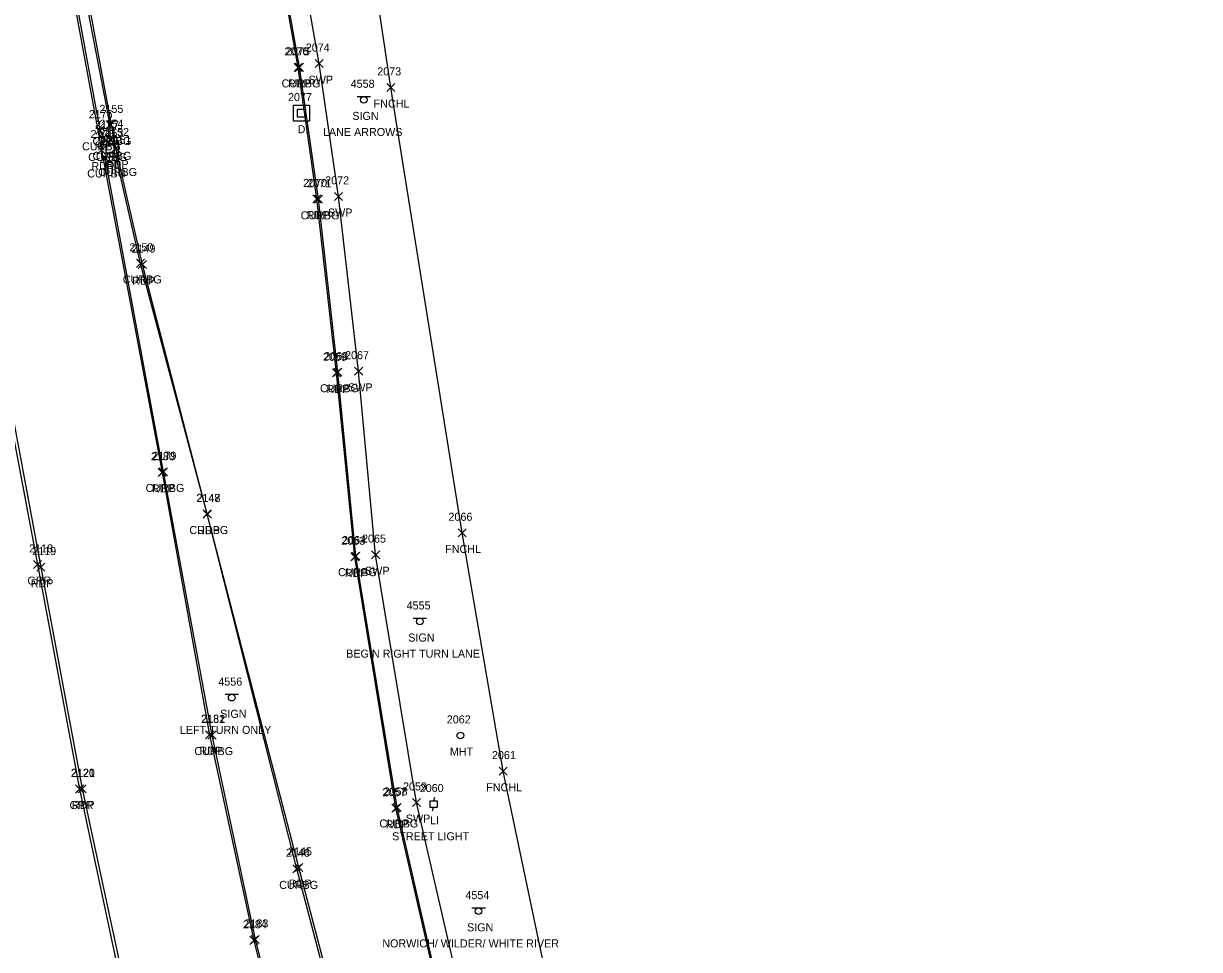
# Model space of a CAD drawing. Extents: x 1690689 to 1696275, y 438760 to 444007.
# Drawn here: x 1691436.8 to 1691729.4, y 439854.7 to 440085.2 of the extents above; entities that cross this region are included whole.
import ezdxf

# ---------------------------------------------------------------- set-up
doc = ezdxf.new("R2010")
doc.units = 0
for name, color, linetype in [('D_A', 7, 'Continuous'), ('D_I', 7, 'Continuous'), ('DS', 7, 'Continuous'), ('L_A', 7, 'Continuous'), ('L_I', 7, 'Continuous'), ('L_TIC', 7, 'Continuous'), ('LFNC', 7, 'Continuous'), ('P_A', 7, 'Continuous'), ('P_I', 7, 'Continuous'), ('P_TIC', 7, 'Continuous'), ('PET', 7, 'Continuous'), ('R_A', 7, 'Continuous'), ('R_I', 7, 'Continuous'), ('R_TIC', 7, 'Continuous'), ('RC', 7, 'Continuous'), ('RGR', 7, 'Continuous'), ('RSW', 7, 'Continuous'), ('S_A', 7, 'Continuous'), ('S_C', 7, 'Continuous'), ('S_I', 7, 'Continuous'), ('SSGN', 7, 'Continuous'), ('U_A', 7, 'Continuous'), ('U_C', 7, 'Continuous'), ('U_I', 7, 'Continuous'), ('ULP', 7, 'Continuous'), ('UTMH', 7, 'Continuous')]:
    doc.layers.add(name, color=color, linetype=linetype)

msp = doc.modelspace()

# ---------------------------------------------------------------- linework, layer by layer
at = {"layer": 'DS'}
for p, q in [((1691503.96, 440064.86), (1691507.96, 440064.86)), ((1691503.96, 440060.86), (1691503.96, 440064.86)), ((1691507.96, 440064.86), (1691507.96, 440060.86)), ((1691504.96, 440061.86), (1691504.96, 440063.86)), ((1691504.96, 440063.86), (1691506.96, 440063.86)), ((1691506.96, 440061.86), (1691504.96, 440061.86)), ((1691505.96, 440062.86), (1691505.96, 440062.86)), ((1691505.96, 440062.86), (1691505.96, 440062.86)), ((1691506.96, 440063.86), (1691506.96, 440061.86)), ((1691507.96, 440060.86), (1691503.96, 440060.86)), ((1691456.4, 440055.94), (1691460.4, 440055.94)), ((1691456.4, 440051.94), (1691456.4, 440055.94)), ((1691460.4, 440055.94), (1691460.4, 440051.94)), ((1691457.4, 440052.94), (1691457.4, 440054.94)), ((1691457.4, 440054.94), (1691459.4, 440054.94)), ((1691459.4, 440052.94), (1691457.4, 440052.94)), ((1691458.41, 440053.94), (1691458.41, 440053.94)), ((1691458.41, 440053.94), (1691458.41, 440053.94)), ((1691459.4, 440054.94), (1691459.4, 440052.94)), ((1691460.4, 440051.94), (1691456.4, 440051.94))]:
    msp.add_line(p, q, dxfattribs=at)
at = {"layer": 'L_TIC'}
for points in [[(1691527.18, 440068.26), (1691529.18, 440070.26)], [(1691529.18, 440068.26), (1691527.18, 440070.26)], [(1691545, 439957.42), (1691547, 439959.42)], [(1691547, 439957.42), (1691545, 439959.42)], [(1691555.2, 439898.11), (1691557.2, 439900.11)], [(1691557.2, 439898.11), (1691555.2, 439900.11)]]:
    msp.add_lwpolyline(points, dxfattribs=at)
at = {"layer": 'LFNC'}
msp.add_lwpolyline([(1691807.26, 439412.53), (1691787.48, 439430.41), (1691771.88, 439447.07), (1691690.47, 439555.17), (1691645.43, 439634.56), (1691611.1, 439707.77), (1691582.01, 439789.5), (1691566.71, 439848.94), (1691556.2, 439899.11), (1691546, 439958.42), (1691528.18, 440069.26), (1691515.01, 440157.78), (1691504.49, 440231.44), (1691500.26, 440300.18), (1691503.51, 440349.74)], dxfattribs=at)
at = {"layer": 'P_TIC'}
for points in [[(1691504.13, 440073.25), (1691506.13, 440075.25)], [(1691506.13, 440073.25), (1691504.13, 440075.25)], [(1691455.19, 440052.68), (1691457.19, 440054.68)], [(1691457.19, 440052.68), (1691455.19, 440054.68)], [(1691458.8, 440053.17), (1691460.8, 440055.17)], [(1691460.8, 440053.17), (1691458.8, 440055.17)], [(1691508.81, 440040.51), (1691510.81, 440042.51)], [(1691510.81, 440040.51), (1691508.81, 440042.51)], [(1691465.38, 440024.17), (1691467.38, 440026.17)], [(1691467.38, 440024.17), (1691465.38, 440026.17)], [(1691513.72, 439997.23), (1691515.72, 439999.23)], [(1691515.72, 439997.23), (1691513.72, 439999.23)], [(1691470.28, 439972.47), (1691472.28, 439974.47)], [(1691472.28, 439972.47), (1691470.28, 439974.47)], [(1691481.55, 439962.08), (1691483.55, 439964.08)], [(1691483.55, 439962.08), (1691481.55, 439964.08)], [(1691518.24, 439951.46), (1691520.24, 439953.46)], [(1691520.24, 439951.46), (1691518.24, 439953.46)], [(1691440.11, 439948.89), (1691442.11, 439950.89)], [(1691442.11, 439948.89), (1691440.11, 439950.89)], [(1691482.13, 439907.18), (1691484.13, 439909.18)], [(1691484.13, 439907.18), (1691482.13, 439909.18)], [(1691450.37, 439893.72), (1691452.37, 439895.72)], [(1691452.37, 439893.72), (1691450.37, 439895.72)], [(1691528.44, 439888.89), (1691530.44, 439890.89)], [(1691530.44, 439888.89), (1691528.44, 439890.89)], [(1691504.35, 439874.13), (1691506.35, 439876.13)], [(1691506.35, 439874.13), (1691504.35, 439876.13)], [(1691493.09, 439856.01), (1691495.09, 439858.01)], [(1691495.09, 439856.01), (1691493.09, 439858.01)]]:
    msp.add_lwpolyline(points, dxfattribs=at)
at = {"layer": 'PET'}
for points in [[(1691740.86, 439438.42), (1691718.35, 439466.84), (1691694.57, 439500.54), (1691675.33, 439530.25), (1691660.2, 439555.16), (1691635.67, 439598.99), (1691612.01, 439645.5), (1691603.32, 439664.85), (1691590.17, 439694.4), (1691572.17, 439740.64), (1691559.21, 439778.61), (1691539.62, 439845.89), (1691529.44, 439889.89), (1691519.24, 439952.46), (1691514.72, 439998.23), (1691509.81, 440041.51), (1691505.13, 440074.25), (1691498.69, 440110.55), (1691490.49, 440154.58), (1691477, 440226.52), (1691464.62, 440293.86), (1691463.24, 440308.16), (1691465.2, 440320.4), (1691467.78, 440327.44)], [(1691524.14, 439803.51), (1691505.35, 439875.13), (1691482.55, 439963.08), (1691466.38, 440025.17), (1691459.8, 440054.17), (1691452.22, 440095.05), (1691440.7, 440158.97), (1691412.63, 440311.4), (1691411.88, 440312.78), (1691410.59, 440313.02), (1691409.41, 440312.1), (1691409.25, 440309.98), (1691430.47, 440194.09), (1691444.44, 440117.42), (1691456.19, 440053.68), (1691471.28, 439973.47), (1691483.13, 439908.18), (1691494.09, 439857.01), (1691500.53, 439831.34)], [(1691377.54, 440285.07), (1691383.03, 440263.99), (1691389.71, 440226.83), (1691397.52, 440183.99), (1691405.42, 440141.12), (1691420.18, 440061.02), (1691427.31, 440023.49), (1691441.11, 439949.89), (1691451.37, 439894.72), (1691461.75, 439846.42), (1691469.53, 439815.36), (1691477.9, 439786.08), (1691489.83, 439749.54), (1691508.6, 439697.41), (1691528.81, 439647.65), (1691555.7, 439590.13)]]:
    msp.add_lwpolyline(points, dxfattribs=at)
at = {"layer": 'R_TIC'}
for points in [[(1691509.39, 440074.19), (1691511.39, 440076.19)], [(1691511.39, 440074.19), (1691509.39, 440076.19)], [(1691504.45, 440073.27), (1691506.45, 440075.27)], [(1691506.45, 440073.27), (1691504.45, 440075.27)], [(1691454.79, 440057.61), (1691456.79, 440059.61)], [(1691456.79, 440057.61), (1691454.79, 440059.61)], [(1691457.4, 440058.93), (1691459.4, 440060.93)], [(1691459.4, 440058.93), (1691457.4, 440060.93)], [(1691456.31, 440054.96), (1691458.31, 440056.96)], [(1691458.31, 440054.96), (1691456.31, 440056.96)], [(1691457.4, 440055.24), (1691459.4, 440057.24)], [(1691459.4, 440055.24), (1691457.4, 440057.24)], [(1691456.08, 440050.86), (1691458.08, 440052.86)], [(1691458.08, 440050.86), (1691456.08, 440052.86)], [(1691458.81, 440051.22), (1691460.81, 440053.22)], [(1691460.81, 440051.22), (1691458.81, 440053.22)], [(1691509.19, 440040.43), (1691511.19, 440042.43)], [(1691511.19, 440040.43), (1691509.19, 440042.43)], [(1691514.22, 440041.14), (1691516.22, 440043.14)], [(1691516.22, 440041.14), (1691514.22, 440043.14)], [(1691464.94, 440024.49), (1691466.94, 440026.49)], [(1691466.94, 440024.49), (1691464.94, 440026.49)], [(1691514.02, 439997.4), (1691516.02, 439999.4)], [(1691516.02, 439997.4), (1691514.02, 439999.4)], [(1691519.21, 439997.63), (1691521.21, 439999.63)], [(1691521.21, 439997.63), (1691519.21, 439999.63)], [(1691470.6, 439972.59), (1691472.6, 439974.59)], [(1691472.6, 439972.59), (1691470.6, 439974.59)], [(1691481.51, 439962.12), (1691483.51, 439964.12)], [(1691483.51, 439962.12), (1691481.51, 439964.12)], [(1691518.48, 439951.64), (1691520.48, 439953.64)], [(1691520.48, 439951.64), (1691518.48, 439953.64)], [(1691523.44, 439951.98), (1691525.44, 439953.98)], [(1691525.44, 439951.98), (1691523.44, 439953.98)], [(1691439.31, 439949.53), (1691441.31, 439951.53)], [(1691441.31, 439949.53), (1691439.31, 439951.53)], [(1691482.71, 439907.11), (1691484.71, 439909.11)], [(1691484.71, 439907.11), (1691482.71, 439909.11)], [(1691449.78, 439893.67), (1691451.78, 439895.67)], [(1691451.78, 439893.67), (1691449.78, 439895.67)], [(1691533.58, 439890.31), (1691535.58, 439892.31)], [(1691535.58, 439890.31), (1691533.58, 439892.31)], [(1691528.78, 439889.1), (1691530.78, 439891.1)], [(1691530.78, 439889.1), (1691528.78, 439891.1)], [(1691503.86, 439873.81), (1691505.86, 439875.81)], [(1691505.86, 439873.81), (1691503.86, 439875.81)], [(1691493.47, 439856.22), (1691495.47, 439858.22)], [(1691495.47, 439856.22), (1691493.47, 439858.22)]]:
    msp.add_lwpolyline(points, dxfattribs=at)
at = {"layer": 'RC'}
for points in [[(1691743.99, 439435.22), (1691718.62, 439466.95), (1691694.8, 439500.79), (1691675.53, 439530.26), (1691660.54, 439555.5), (1691635.86, 439598.93), (1691612.19, 439645.64), (1691603.6, 439665.06), (1691590.6, 439694.56), (1691572.56, 439740.45), (1691559.42, 439778.8), (1691539.86, 439846.17), (1691529.78, 439890.1), (1691519.48, 439952.64), (1691515.02, 439998.4), (1691510.19, 440041.43), (1691505.45, 440074.27), (1691499.01, 440110.77), (1691490.99, 440154.57), (1691477.35, 440226.5), (1691464.87, 440293.92), (1691463.63, 440308.17), (1691465.44, 440320.36), (1691468.18, 440327.32)], [(1691458.4, 440056.24), (1691458.4, 440059.93), (1691451.63, 440094.87), (1691440.17, 440158.85), (1691412.32, 440311.04), (1691411.52, 440312.24), (1691410.74, 440312.52), (1691409.71, 440311.62), (1691430.98, 440193.93), (1691443.85, 440123.78), (1691455.79, 440058.61), (1691457.31, 440055.96)], [(1691457.08, 440051.86), (1691471.6, 439973.59), (1691483.71, 439908.11), (1691494.47, 439857.22), (1691501.06, 439831.54), (1691519.26, 439778.18), (1691533.52, 439743.6), (1691562.09, 439682.17), (1691574.96, 439656.13), (1691576.77, 439654.27)], [(1691722.86, 439412.89), (1691741.08, 439390.24), (1691743.13, 439388.07), (1691743.66, 439387.84), (1691744.67, 439388.35), (1691744.62, 439389.23), (1691744.34, 439390.37), (1691723.78, 439416.24), (1691688.95, 439462.27), (1691667.16, 439493.65), (1691647.36, 439525.21), (1691624.45, 439564.61), (1691609.76, 439591.25), (1691592.4, 439625.11), (1691579.16, 439654.08), (1691570.08, 439674.89), (1691554.96, 439711.36), (1691542.03, 439747.07), (1691523.68, 439803.25), (1691504.86, 439874.81), (1691482.51, 439963.12), (1691465.94, 440025.49), (1691459.81, 440052.22)]]:
    msp.add_lwpolyline(points, dxfattribs=at)
at = {"layer": 'RGR'}
msp.add_lwpolyline([(1691377.05, 440284.73), (1691382.32, 440263.95), (1691388.93, 440226.77), (1691396.89, 440183.97), (1691404.66, 440141.15), (1691419.49, 440061.06), (1691426.89, 440021.5), (1691440.31, 439950.53), (1691450.78, 439894.67), (1691460.99, 439846.23), (1691468.83, 439815.05), (1691476.97, 439785.63), (1691488.62, 439749.74), (1691507.91, 439696.82), (1691528.09, 439647.02), (1691554.98, 439589.81)], dxfattribs=at)
at = {"layer": 'RSW'}
msp.add_lwpolyline([(1691747.52, 439438.86), (1691722.59, 439470.19), (1691699.11, 439503.91), (1691679.91, 439533.13), (1691665.02, 439557.93), (1691640.34, 439601.62), (1691617.17, 439647.8), (1691607.94, 439668.44), (1691595.18, 439697.07), (1691577.57, 439742.18), (1691564.36, 439780.44), (1691544.71, 439847.37), (1691534.58, 439891.31), (1691524.44, 439952.98), (1691520.21, 439998.63), (1691515.22, 440042.14), (1691510.39, 440075.19), (1691503.94, 440111.92), (1691496.05, 440155.61), (1691482.56, 440227.35), (1691469.87, 440294.77), (1691468.99, 440308.08), (1691470.09, 440318.44), (1691465.44, 440320.36)], dxfattribs=at)
at = {"layer": 'SSGN'}
for p, q in [((1691519.85, 440067.04), (1691523.18, 440067.04)), ((1691521.5, 440066.2), (1691521.5, 440066.2)), ((1691533.77, 439937.21), (1691537.1, 439937.21)), ((1691535.42, 439936.38), (1691535.42, 439936.38)), ((1691486.97, 439918.25), (1691490.3, 439918.25)), ((1691488.62, 439917.41), (1691488.62, 439917.41)), ((1691548.4, 439865.1), (1691551.74, 439865.1)), ((1691550.05, 439864.27), (1691550.05, 439864.27))]:
    msp.add_line(p, q, dxfattribs=at)
for centre in [(1691521.5, 440066.2), (1691535.42, 439936.38), (1691488.62, 439917.41), (1691550.05, 439864.27)]:
    msp.add_circle(centre, 0.833, dxfattribs=at)
at = {"layer": 'ULP'}
for p, q in [((1691538.04, 439890.07), (1691538.04, 439891.74)), ((1691538.04, 439891.74), (1691539.71, 439891.74)), ((1691539.04, 439892.57), (1691538.87, 439891.74)), ((1691539.71, 439891.74), (1691539.71, 439890.07)), ((1691539.71, 439890.07), (1691538.04, 439890.07)), ((1691538.62, 439889.24), (1691538.87, 439890.07)), ((1691538.87, 439890.91), (1691538.87, 439890.91))]:
    msp.add_line(p, q, dxfattribs=at)
at = {"layer": 'UTMH'}
for p, q in [((1691545.53, 439907.99), (1691545.53, 439907.99)), ((1691546.36, 439907.99), (1691546.36, 439907.99))]:
    msp.add_line(p, q, dxfattribs=at)
msp.add_circle((1691545.53, 439907.99), 0.833, dxfattribs=at)

# ---------------------------------------------------------------- texts
at = {"layer": 'D_A'}
for p in [(1691505.02, 440057.86), (1691457.46, 440048.94)]:
    msp.add_text('DI', height=2, dxfattribs=at).set_placement(p)
at = {"layer": 'D_I'}
for s, p in [('2077', (1691502.62, 440065.86)), ('2153', (1691455.71, 440056.94))]:
    msp.add_text(s, height=2, dxfattribs=at).set_placement(p)
at = {"layer": 'L_A'}
for p in [(1691523.93, 440064.26), (1691541.74, 439953.42), (1691551.95, 439894.11)]:
    msp.add_text('FNCHL', height=2, dxfattribs=at).set_placement(p)
at = {"layer": 'L_I'}
for s, p in [('2073', (1691524.84, 440072.26)), ('2066', (1691542.56, 439961.42)), ('2061', (1691553.38, 439902.11))]:
    msp.add_text(s, height=2, dxfattribs=at).set_placement(p)
at = {"layer": 'P_A'}
for p in [(1691502.62, 440069.25), (1691453.68, 440048.68), (1691457.29, 440049.17), (1691507.3, 440036.51), (1691463.86, 440020.17), (1691512.21, 439993.23), (1691468.77, 439968.47), (1691480.04, 439958.08), (1691516.73, 439947.46), (1691438.6, 439944.89), (1691480.61, 439903.18), (1691448.85, 439889.72), (1691526.93, 439884.89), (1691502.83, 439870.13)]:
    msp.add_text('RDP', height=2, dxfattribs=at).set_placement(p)
at = {"layer": 'P_I'}
for s, p in [('2076', (1691501.74, 440077.25)), ('2175', (1691453.49, 440056.68)), ('2152', (1691457.11, 440057.17)), ('2070', (1691506.38, 440044.51)), ('2149', (1691463.68, 440028.17)), ('2069', (1691511.33, 440001.23)), ('2180', (1691468.51, 439976.47)), ('2148', (1691479.86, 439966.08)), ('2063', (1691515.86, 439955.46)), ('2119', (1691438.98, 439952.89)), ('2181', (1691481, 439911.18)), ('2120', (1691448.59, 439897.72)), ('2057', (1691526.1, 439892.89)), ('2145', (1691502.65, 439878.13)), ('2184', (1691491.4, 439860.01))]:
    msp.add_text(s, height=2, dxfattribs=at).set_placement(p)
at = {"layer": 'R_A'}
for s, p in [('CURBG', (1691501.03, 440069.27)), ('SWP', (1691507.75, 440070.19)), ('CURBG', (1691451.38, 440053.61)), ('CURBG', (1691453.98, 440054.93)), ('CURBG', (1691452.9, 440050.96)), ('CURBG', (1691453.98, 440051.24)), ('CURBG', (1691452.66, 440046.86)), ('CURBG', (1691455.39, 440047.22)), ('CURBG', (1691505.77, 440036.43)), ('SWP', (1691512.58, 440037.14)), ('CURBG', (1691461.53, 440020.49)), ('CURBG', (1691510.6, 439993.4)), ('SWP', (1691517.58, 439993.63)), ('CURBG', (1691467.18, 439968.59)), ('CURBG', (1691478.09, 439958.12)), ('GRR', (1691437.79, 439945.53)), ('CURBG', (1691515.07, 439947.64)), ('SWP', (1691521.8, 439947.98)), ('CURBG', (1691479.3, 439903.11)), ('GRR', (1691448.26, 439889.67)), ('CURBG', (1691525.37, 439885.1)), ('SWP', (1691531.94, 439886.31)), ('CURBG', (1691500.44, 439869.81))]:
    msp.add_text(s, height=2, dxfattribs=at).set_placement(p)
at = {"layer": 'R_I'}
for s, p in [('2075', (1691502.11, 440077.27)), ('2074', (1691507.05, 440078.19)), ('2155', (1691455.7, 440062.93)), ('2176', (1691453.04, 440061.61)), ('2177', (1691454.62, 440058.96)), ('2154', (1691455.71, 440059.24)), ('2178', (1691454.38, 440054.86)), ('2151', (1691457.68, 440055.22)), ('2072', (1691511.88, 440045.14)), ('2071', (1691507.42, 440044.43)), ('2150', (1691463.17, 440028.49)), ('2068', (1691511.63, 440001.4)), ('2067', (1691516.83, 440001.63)), ('2179', (1691468.9, 439976.59)), ('2147', (1691479.82, 439966.12)), ('2064', (1691516.1, 439955.64)), ('2065', (1691521.05, 439955.98)), ('2118', (1691438.18, 439953.53)), ('2182', (1691481.02, 439911.11)), ('2121', (1691448.65, 439897.67)), ('2058', (1691526.44, 439893.1)), ('2059', (1691531.24, 439894.31)), ('2146', (1691502.11, 439877.81)), ('2183', (1691491.78, 439860.22))]:
    msp.add_text(s, height=2, dxfattribs=at).set_placement(p)
at = {"layer": 'S_A'}
for p in [(1691518.64, 440061.18), (1691532.55, 439931.36), (1691485.75, 439912.39), (1691547.19, 439859.25)]:
    msp.add_text('SIGN', height=2, dxfattribs=at).set_placement(p)
at = {"layer": 'S_C'}
for s, p in [('LANE ARROWS', (1691511.34, 440057.18)), ('BEGIN RIGHT TURN LANE', (1691517.11, 439927.36)), ('LEFT TURN ONLY', (1691475.73, 439908.39)), ('NORWICH/ WILDER/ WHITE RIVER', (1691526.09, 439855.25))]:
    msp.add_text(s, height=2, dxfattribs=at).set_placement(p)
at = {"layer": 'S_I'}
for s, p in [('4558', (1691518.22, 440069.18)), ('4555', (1691532.14, 439939.36)), ('4556', (1691485.28, 439920.39)), ('4554', (1691546.77, 439867.25))]:
    msp.add_text(s, height=2, dxfattribs=at).set_placement(p)
at = {"layer": 'U_A'}
for s, p in [('MHT', (1691542.91, 439902.99)), ('LI', (1691537.98, 439885.91))]:
    msp.add_text(s, height=2, dxfattribs=at).set_placement(p)
at = {"layer": 'U_C'}
msp.add_text('STREET LIGHT', height=2, dxfattribs=at).set_placement((1691528.54, 439881.91))
at = {"layer": 'U_I'}
for s, p in [('2062', (1691542.14, 439910.99)), ('2060', (1691535.4, 439893.91))]:
    msp.add_text(s, height=2, dxfattribs=at).set_placement(p)

doc.saveas('drawing.dxf')
